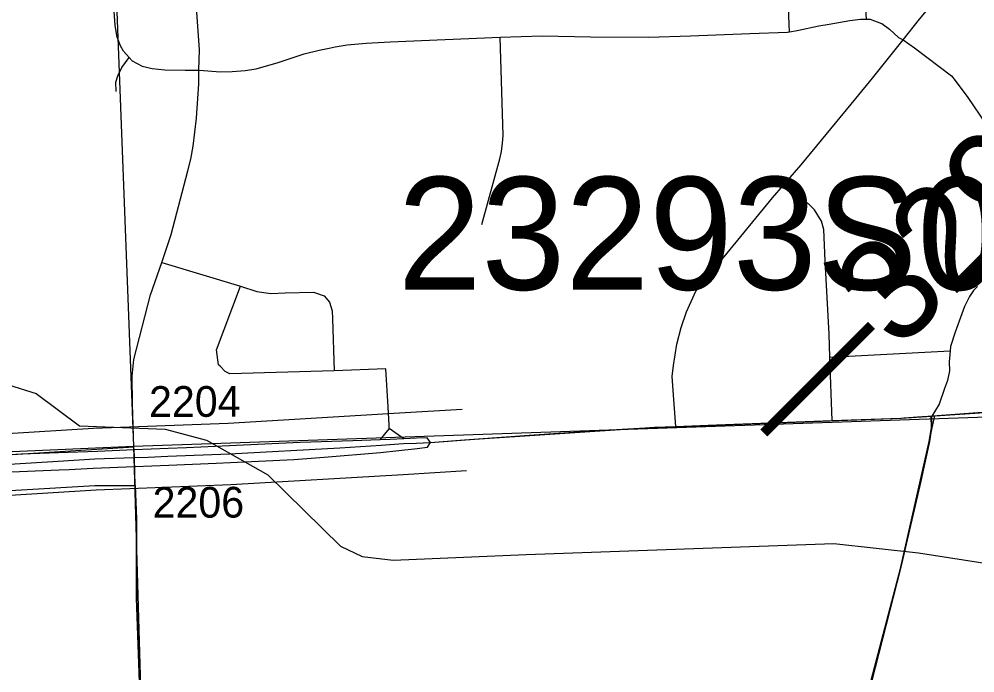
# Model space of a CAD drawing. Extents: x 128.7 to 185.5, y -21.4 to 12.6.
# Drawn here: x 167.189 to 168.122, y -9.777 to -9.139 of the extents above; entities that cross this region are included whole.
import ezdxf

# ---------------------------------------------------------------- set-up
doc = ezdxf.new("R2010")
doc.units = 0
for name, color, linetype in [('tdCoCityStreetMajor', 7, 'Continuous'), ('tdCoCityStreetMinor', 7, 'Continuous'), ('tdCoCorpBndry', 7, 'Continuous'), ('tdCoDivCarto', 7, 'Continuous'), ('tdCoHydroRiver', 7, 'Continuous'), ('tdCoPriCL', 7, 'Continuous'), ('tdCoPriDiv', 7, 'Continuous'), ('tdCoPrimary', 7, 'Continuous'), ('tdCoPriNonDiv', 7, 'Continuous'), ('tdCoPriNonDivCL', 7, 'Continuous'), ('tdCoSecRdNmbr', 7, 'Continuous'), ('tdCoSectLine', 7, 'Continuous'), ('tdCoSectLinePart', 7, 'Continuous'), ('tdCoStrucPriMaintName', 7, 'Continuous'), ('tdStHwyPriRefPost1', 7, 'Continuous')]:
    doc.layers.add(name, color=color, linetype=linetype)

msp = doc.modelspace()

# ---------------------------------------------------------------- linework, layer by layer
at = {"layer": 'tdCoCityStreetMajor'}
for points in [[(167.83035, -9.53661), (167.82827, -9.5102), (167.82679, -9.48776), (167.82802, -9.47691), (167.83123, -9.45619), (167.83542, -9.43992), (167.8406, -9.42463), (167.84972, -9.40465), (167.86378, -9.38616), (167.87759, -9.37111), (167.92469, -9.31341), (167.93529, -9.30112), (167.95256, -9.2811), (168.00607, -9.21649), (168.02235, -9.19676), (168.05208, -9.15915), (168.06797, -9.13906), (168.12, -9.07667)], [(167.30149, -9.55675), (167.3, -9.51436), (167.29977, -9.48739), (167.30125, -9.47136), (167.31777, -9.40823), (167.32854, -9.37645), (167.33775, -9.34929), (167.35402, -9.28714), (167.35698, -9.27555), (167.3592, -9.26298), (167.36265, -9.2356), (167.36463, -9.20231), (167.36493, -9.18882), (167.36537, -9.16902), (167.36265, -9.12784)], [(167.33963, -10.78763), (167.33892, -10.77605), (167.33774, -10.75017), (167.33528, -10.69625), (167.33037, -10.56346), (167.32961, -10.54286), (167.32468, -10.40526), (167.32098, -10.27949), (167.32092, -10.27747), (167.31703, -10.12857), (167.31259, -9.98578), (167.30889, -9.84102), (167.30396, -9.70391), (167.30395, -9.62681), (167.30281, -9.59425)]]:
    msp.add_lwpolyline(points, dxfattribs=at)
at = {"layer": 'tdCoCityStreetMinor'}
for p, q in [((167.32854, -9.37645), (167.40556, -9.39968)), ((167.98067, -9.46897), (168.09789, -9.4629)), ((167.98269, -9.53086), (167.98067, -9.46897)), ((167.55065, -9.53841), (167.54156, -9.54953)), ((167.5647, -9.54858), (167.55065, -9.53841))]:
    msp.add_line(p, q, dxfattribs=at)
for points in [[(167.29689, -9.17638), (167.29141, -9.17025), (167.2882, -9.16507), (167.28524, -9.15669), (167.28302, -9.1451), (167.28154, -9.12216), (167.27834, -9.04744), (167.27439, -8.93671), (167.27094, -8.82944), (167.2665, -8.70786), (167.26403, -8.61933), (167.2636, -8.56113)], [(167.94134, -9.15132), (167.94006, -9.12825), (167.93986, -9.12124), (167.94085, -9.11818), (167.94242, -9.11503), (167.9441, -9.11256), (167.94588, -9.11059), (167.94795, -9.10862), (167.95101, -9.10694), (167.95426, -9.10566), (167.95762, -9.10526), (167.9951, -9.1025), (167.99845, -9.1026), (168.00191, -9.10349), (168.00437, -9.10477), (168.00782, -9.10714), (168.01069, -9.11), (168.01276, -9.11266), (168.01424, -9.11661), (168.01483, -9.11996), (168.01592, -9.13908)], [(167.94134, -9.15132), (167.94882, -9.15004), (167.96972, -9.14563), (167.97984, -9.14383), (168.00002, -9.14023), (168.01042, -9.13913), (168.01592, -9.13908)], [(168.01592, -9.13908), (168.01998, -9.13904), (168.03092, -9.14325), (168.03143, -9.14345), (168.03894, -9.14876), (168.04746, -9.15688), (168.05208, -9.15915), (168.06304, -9.16717), (168.09929, -9.1943), (168.10278, -9.19892), (168.11532, -9.21551), (168.14984, -9.26631)], [(167.29689, -9.17638), (167.29979, -9.17962), (167.30965, -9.1848), (167.31927, -9.18727), (167.3316, -9.1885), (167.35133, -9.18899), (167.36493, -9.18882), (167.36503, -9.18883), (167.3858, -9.19037), (167.39737, -9.19014), (167.40987, -9.18915), (167.4207, -9.1876), (167.44216, -9.1812), (167.46759, -9.17303), (167.48219, -9.16917), (167.49187, -9.16725), (167.49778, -9.16608), (167.5094, -9.16398), (167.52808, -9.16233), (167.55141, -9.16124), (167.6589, -9.15676)], [(167.641, -9.33931), (167.65843, -9.2753), (167.66006, -9.26822), (167.66128, -9.25993), (167.66183, -9.25252), (167.6589, -9.15676)], [(167.6589, -9.15676), (167.6997, -9.15545), (167.74702, -9.15615), (167.80386, -9.15671), (167.84444, -9.1553), (167.90238, -9.15301), (167.93909, -9.1517), (167.94134, -9.15132)], [(167.28401, -9.20971), (167.28376, -9.20058), (167.28573, -9.19442), (167.28968, -9.18628), (167.29689, -9.17638)], [(167.98067, -9.46897), (167.97993, -9.44633), (167.97599, -9.37506), (167.97475, -9.34423), (167.97253, -9.33634), (167.96563, -9.32525), (167.95231, -9.31218), (167.93529, -9.30112)], [(167.49697, -9.48221), (167.39513, -9.48504), (167.3906, -9.48293), (167.3856, -9.47785), (167.38407, -9.4763), (167.38198, -9.4617), (167.40556, -9.39968)], [(167.40556, -9.39968), (167.42126, -9.40499), (167.43497, -9.40666), (167.44914, -9.40621), (167.47666, -9.40535), (167.48705, -9.40901), (167.49236, -9.41531), (167.49478, -9.42361), (167.49508, -9.43162), (167.49697, -9.48221)], [(168.12462, -9.39981), (168.1209, -9.40386), (168.11701, -9.40969), (168.11183, -9.41941), (168.10276, -9.44467), (168.09823, -9.45843), (168.09789, -9.4629)], [(168.09789, -9.4629), (168.09709, -9.47333), (168.09726, -9.48223), (168.09547, -9.49163), (168.09256, -9.49956), (168.08722, -9.51478), (168.07998, -9.52637)], [(167.55065, -9.53841), (167.55047, -9.53527), (167.54942, -9.51726), (167.54728, -9.4804), (167.49697, -9.48221)], [(167.30281, -9.59425), (167.30215, -9.57558), (167.30185, -9.567), (167.30159, -9.55944), (167.30149, -9.55675)]]:
    msp.add_lwpolyline(points, dxfattribs=at)
at = {"layer": 'tdCoCorpBndry'}
for points in [[(168.42396, -9.79809), (168.11447, -9.96627), (167.94731, -10.055), (167.52269, -10.27302), (167.32092, -10.27747), (167.31703, -10.12857), (167.31259, -9.98578), (167.30889, -9.84102), (167.30396, -9.70391), (167.30395, -9.62681), (167.30281, -9.59425), (167.30236, -9.58146), (167.30185, -9.567), (167.30149, -9.55675), (167.05345, -9.5724), (167.01101, -9.5744), (167.01037, -9.6328), (167.0096, -9.70292), (166.80075, -9.69803), (166.80182, -9.62996), (166.8026, -9.5806), (166.04822, -9.60408)], [(165.29739, -9.66435), (166.29502, -9.63861), (166.80182, -9.62996), (166.80075, -9.69803), (167.0096, -9.70292), (167.01037, -9.6328), (167.02478, -9.63234), (167.04879, -9.63158), (167.04844, -9.60699), (167.26335, -9.59423), (167.30281, -9.59425), (167.30395, -9.62681), (167.30396, -9.70391), (167.30889, -9.84102), (167.31259, -9.98578), (167.31703, -10.12857), (167.32092, -10.27747), (167.52269, -10.27302), (167.57954, -10.2717), (167.94085, -10.08522), (168.4423, -9.81408)]]:
    msp.add_lwpolyline(points, dxfattribs=at)
at = {"layer": 'tdCoDivCarto'}
for p, q in [((167.51513, -9.55061), (167.46359, -9.55233)), ((167.54156, -9.54953), (167.51513, -9.55061)), ((167.55136, -9.54913), (167.54156, -9.54953)), ((167.5647, -9.54858), (167.55136, -9.54913)), ((167.57707, -9.54808), (167.5647, -9.54858)), ((167.58763, -9.54765), (167.57707, -9.54808)), ((167.59084, -9.55206), (167.58763, -9.54765)), ((167.30153, -9.55945), (167.26581, -9.56097)), ((167.30159, -9.55944), (167.30153, -9.55945)), ((167.30159, -9.55944), (167.30153, -9.55945)), ((167.33475, -9.55804), (167.30159, -9.55944)), ((167.33475, -9.55804), (167.30159, -9.55944)), ((167.35286, -9.55727), (167.33475, -9.55804)), ((167.39484, -9.5554), (167.35286, -9.55727)), ((167.46359, -9.55233), (167.39484, -9.5554)), ((167.54217, -9.56195), (167.57784, -9.55792)), ((167.57784, -9.55792), (167.58804, -9.55677)), ((167.58804, -9.55677), (167.59084, -9.55206)), ((167.19133, -9.56368), (167.15878, -9.56565)), ((167.22773, -9.56235), (167.19133, -9.56368)), ((167.26581, -9.56097), (167.22773, -9.56235)), ((167.39557, -9.57168), (167.45759, -9.56886)), ((167.45759, -9.56886), (167.48718, -9.56664)), ((167.48718, -9.56664), (167.54217, -9.56195)), ((167.22838, -9.5789), (167.23835, -9.57847)), ((167.23835, -9.57847), (167.26178, -9.57724)), ((167.26178, -9.57724), (167.30215, -9.57558)), ((167.30215, -9.57558), (167.3022, -9.57558)), ((167.30215, -9.57558), (167.3022, -9.57558)), ((167.3022, -9.57558), (167.33543, -9.57421)), ((167.3022, -9.57558), (167.33543, -9.57421)), ((167.33543, -9.57421), (167.38163, -9.57231)), ((167.38163, -9.57231), (167.39557, -9.57168)), ((167.17423, -9.58119), (167.22838, -9.5789))]:
    msp.add_line(p, q, dxfattribs=at)
for points in [[(167.55136, -9.54913), (167.54156, -9.54953), (167.51513, -9.55061), (167.46359, -9.55233), (167.39484, -9.5554)], [(167.55136, -9.54913), (167.54156, -9.54953), (167.51513, -9.55061), (167.46359, -9.55233), (167.39484, -9.5554)], [(167.55136, -9.54913), (167.54156, -9.54953), (167.51513, -9.55061), (167.46359, -9.55233), (167.39484, -9.5554)], [(167.57707, -9.54808), (167.5647, -9.54858), (167.55136, -9.54913)], [(167.57707, -9.54808), (167.5647, -9.54858), (167.55136, -9.54913)], [(167.57707, -9.54808), (167.5647, -9.54858), (167.55136, -9.54913)], [(167.59084, -9.55206), (167.58763, -9.54765), (167.57707, -9.54808)], [(167.59084, -9.55206), (167.58763, -9.54765), (167.57707, -9.54808)], [(167.59084, -9.55206), (167.58763, -9.54765), (167.57707, -9.54808)], [(167.30153, -9.55945), (167.26581, -9.56097), (167.22773, -9.56235)], [(167.30153, -9.55945), (167.26581, -9.56097), (167.22773, -9.56235)], [(167.30153, -9.55945), (167.26581, -9.56097), (167.22773, -9.56235)], [(167.30159, -9.55944), (167.30153, -9.55945)], [(167.30159, -9.55944), (167.30153, -9.55945)], [(167.33475, -9.55804), (167.30159, -9.55944)], [(167.33475, -9.55804), (167.30159, -9.55944)], [(167.39484, -9.5554), (167.35286, -9.55727), (167.33475, -9.55804)], [(167.39484, -9.5554), (167.35286, -9.55727), (167.33475, -9.55804)], [(167.39484, -9.5554), (167.35286, -9.55727), (167.33475, -9.55804)], [(167.39557, -9.57168), (167.45759, -9.56886), (167.48718, -9.56664), (167.54217, -9.56195), (167.57784, -9.55792)], [(167.39557, -9.57168), (167.45759, -9.56886), (167.48718, -9.56664), (167.54217, -9.56195), (167.57784, -9.55792)], [(167.39557, -9.57168), (167.45759, -9.56886), (167.48718, -9.56664), (167.54217, -9.56195), (167.57784, -9.55792)], [(167.57784, -9.55792), (167.58804, -9.55677), (167.59084, -9.55206)], [(167.57784, -9.55792), (167.58804, -9.55677), (167.59084, -9.55206)], [(167.57784, -9.55792), (167.58804, -9.55677), (167.59084, -9.55206)], [(167.22773, -9.56235), (167.19133, -9.56368), (167.15878, -9.56565), (167.08899, -9.57058), (167.04797, -9.57333), (167.01098, -9.57581)], [(167.22773, -9.56235), (167.19133, -9.56368), (167.15878, -9.56565), (167.08899, -9.57058), (167.04797, -9.57333), (167.01098, -9.57581)], [(167.22773, -9.56235), (167.19133, -9.56368), (167.15878, -9.56565), (167.08899, -9.57058), (167.04797, -9.57333), (167.01098, -9.57581)], [(167.22838, -9.5789), (167.23835, -9.57847), (167.26178, -9.57724), (167.30215, -9.57558)], [(167.22838, -9.5789), (167.23835, -9.57847), (167.26178, -9.57724), (167.30215, -9.57558)], [(167.22838, -9.5789), (167.23835, -9.57847), (167.26178, -9.57724), (167.30215, -9.57558)], [(167.30215, -9.57558), (167.3022, -9.57558)], [(167.30215, -9.57558), (167.3022, -9.57558)], [(167.3022, -9.57558), (167.33543, -9.57421)], [(167.3022, -9.57558), (167.33543, -9.57421)], [(167.33543, -9.57421), (167.38163, -9.57231), (167.39557, -9.57168)], [(167.33543, -9.57421), (167.38163, -9.57231), (167.39557, -9.57168)], [(167.33543, -9.57421), (167.38163, -9.57231), (167.39557, -9.57168)], [(167.01082, -9.59262), (167.02824, -9.59154), (167.04821, -9.58986), (167.09853, -9.58563), (167.17423, -9.58119), (167.22838, -9.5789)], [(167.01082, -9.59262), (167.02824, -9.59154), (167.04821, -9.58986), (167.09853, -9.58563), (167.17423, -9.58119), (167.22838, -9.5789)], [(167.01082, -9.59262), (167.02824, -9.59154), (167.04821, -9.58986), (167.09853, -9.58563), (167.17423, -9.58119), (167.22838, -9.5789)]]:
    msp.add_lwpolyline(points, dxfattribs=at)
at = {"layer": 'tdCoHydroRiver'}
msp.add_lwpolyline([(166.29326, -9.24019), (166.3517, -9.24116), (166.55512, -9.27776), (166.68918, -9.31695), (166.74384, -9.34332), (166.78728, -9.36536), (166.82659, -9.40336), (166.86636, -9.45396), (166.88774, -9.47684), (166.92336, -9.50077), (167.1789, -9.49595), (167.20605, -9.5044), (167.24827, -9.53597), (167.33205, -9.53915), (167.37213, -9.55009), (167.43212, -9.58385), (167.50305, -9.65337), (167.52406, -9.66352), (167.55432, -9.667), (167.68411, -9.66162), (167.98442, -9.65077), (168.06709, -9.65997), (168.14034, -9.67114)], dxfattribs=at)
at = {"layer": 'tdCoPriCL'}
for points in [[(168.08302, -9.52614), (168.14089, -9.52222)], [(167.04771, -9.58165), (167.22764, -9.57034), (167.26335, -9.56827), (167.30147, -9.567), (167.31524, -9.56643), (167.33469, -9.56547), (167.39481, -9.56321), (167.5024, -9.55749), (167.54274, -9.5547), (167.55119, -9.55411), (167.56446, -9.55334), (167.57689, -9.55286), (167.59057, -9.55205), (167.62395, -9.5496), (167.63757, -9.5486), (167.67056, -9.54631), (167.68713, -9.54515), (167.75002, -9.54096), (167.80033, -9.53775), (167.80955, -9.5374), (167.82997, -9.53661), (167.8701, -9.53507), (167.92215, -9.53307), (167.97013, -9.53131), (167.98231, -9.53086), (168.04989, -9.52838), (168.05286, -9.52818), (168.07063, -9.52698), (168.08302, -9.52614)], [(167.99874, -9.8685), (168.03179, -9.74372), (168.04954, -9.67516), (168.06326, -9.61575), (168.06638, -9.60225), (168.06921, -9.59002), (168.07198, -9.578), (168.07514, -9.56316), (168.07765, -9.55137), (168.08302, -9.52614)]]:
    msp.add_lwpolyline(points, dxfattribs=at)
at = {"layer": 'tdCoPriDiv'}
for points in [[(162.33274, -9.70614), (162.44983, -9.70236), (162.84224, -9.68847), (163.51069, -9.66599), (164.21506, -9.64291), (164.75206, -9.63118), (165.29494, -9.61146), (165.98818, -9.59132), (166.26744, -9.58336), (166.79158, -9.5648), (167.046, -9.5517), (167.26212, -9.53829), (167.39345, -9.53324), (167.56067, -9.52338), (167.62176, -9.51968)], [(162.33576, -9.76608), (162.45232, -9.76231), (162.84455, -9.74842), (163.51248, -9.72596), (164.21679, -9.70288), (164.7537, -9.69116), (165.29697, -9.67142), (165.99004, -9.65129), (166.26931, -9.64333), (166.79418, -9.62474), (167.04942, -9.61161), (167.26458, -9.59825), (167.39617, -9.59318), (167.56411, -9.58329), (167.62614, -9.57952)]]:
    msp.add_lwpolyline(points, dxfattribs=at)
at = {"layer": 'tdCoPrimary'}
for p, q in [((167.9965, -9.53035), (168.00311, -9.53011)), ((167.9965, -9.53035), (168.00311, -9.53011)), ((168.07998, -9.52637), (168.0834, -9.52614)), ((168.07998, -9.52637), (168.0834, -9.52614)), ((167.87048, -9.53507), (167.87699, -9.53482)), ((167.87048, -9.53507), (167.87699, -9.53482)), ((167.30159, -9.55944), (167.30153, -9.55945)), ((167.30159, -9.55944), (167.30153, -9.55945)), ((167.33475, -9.55804), (167.30159, -9.55944)), ((167.33475, -9.55804), (167.30159, -9.55944)), ((167.30215, -9.57558), (167.3022, -9.57558)), ((167.30215, -9.57558), (167.3022, -9.57558)), ((167.3022, -9.57558), (167.33543, -9.57421)), ((167.3022, -9.57558), (167.33543, -9.57421)), ((168.06676, -9.60225), (168.06959, -9.59002)), ((168.06676, -9.60225), (168.06959, -9.59002))]:
    msp.add_line(p, q, dxfattribs=at)
for points in [[(168.0834, -9.52614), (168.14127, -9.52222), (168.30206, -9.50989), (168.32455, -9.50756), (168.3568, -9.50421), (168.41155, -9.50027), (168.45125, -9.49682), (168.50255, -9.48966), (168.56149, -9.48424), (168.57883, -9.48274)], [(168.0834, -9.52614), (168.14127, -9.52222), (168.30206, -9.50989), (168.32455, -9.50756), (168.3568, -9.50421), (168.41155, -9.50027), (168.45125, -9.49682), (168.50255, -9.48966), (168.56149, -9.48424), (168.57883, -9.48274)], [(168.07998, -9.52637), (168.0834, -9.52614), (168.14127, -9.52222)], [(167.59084, -9.55206), (167.63794, -9.5486), (167.68751, -9.54515), (167.7504, -9.54096), (167.77497, -9.53939), (167.80071, -9.53775), (167.83035, -9.53661), (167.87048, -9.53507), (167.87699, -9.53482), (167.92253, -9.53307), (167.98269, -9.53086), (167.9965, -9.53035), (168.00311, -9.53011), (168.05027, -9.52838), (168.07998, -9.52637)], [(167.87699, -9.53482), (167.92253, -9.53307), (167.98269, -9.53086), (167.9965, -9.53035)], [(167.87699, -9.53482), (167.92253, -9.53307), (167.98269, -9.53086), (167.9965, -9.53035)], [(168.00311, -9.53011), (168.05027, -9.52838), (168.07998, -9.52637)], [(168.00311, -9.53011), (168.05027, -9.52838), (168.07998, -9.52637)], [(168.02156, -9.78589), (168.03216, -9.74372), (168.04992, -9.67516), (168.06959, -9.59002), (168.07236, -9.578), (168.07719, -9.55534), (168.07803, -9.55137), (168.08025, -9.5378), (168.07998, -9.52637)], [(168.06959, -9.59002), (168.07236, -9.578), (168.07803, -9.55137), (168.08025, -9.5378), (168.07998, -9.52637)], [(168.06959, -9.59002), (168.07236, -9.578), (168.07803, -9.55137), (168.08025, -9.5378), (168.07998, -9.52637)], [(167.59084, -9.55206), (167.63794, -9.5486), (167.68751, -9.54515), (167.7504, -9.54096), (167.77497, -9.53939)], [(167.59084, -9.55206), (167.63794, -9.5486), (167.68751, -9.54515), (167.7504, -9.54096), (167.77497, -9.53939)], [(167.77497, -9.53939), (167.80071, -9.53775), (167.83035, -9.53661), (167.87048, -9.53507)], [(167.77497, -9.53939), (167.80071, -9.53775), (167.83035, -9.53661), (167.87048, -9.53507)], [(167.59084, -9.55206), (167.58763, -9.54765), (167.57707, -9.54808), (167.5647, -9.54858), (167.55136, -9.54913), (167.54156, -9.54953), (167.51513, -9.55061), (167.46359, -9.55233), (167.39484, -9.5554), (167.35286, -9.55727), (167.33475, -9.55804), (167.30159, -9.55944), (167.30153, -9.55945), (167.26581, -9.56097), (167.22773, -9.56235), (167.19133, -9.56368), (167.15878, -9.56565)], [(167.55136, -9.54913), (167.54156, -9.54953), (167.51513, -9.55061), (167.46359, -9.55233), (167.39484, -9.5554)], [(167.55136, -9.54913), (167.54156, -9.54953), (167.51513, -9.55061), (167.46359, -9.55233), (167.39484, -9.5554)], [(167.57707, -9.54808), (167.5647, -9.54858), (167.55136, -9.54913)], [(167.57707, -9.54808), (167.5647, -9.54858), (167.55136, -9.54913)], [(167.59084, -9.55206), (167.58763, -9.54765), (167.57707, -9.54808)], [(167.59084, -9.55206), (167.58763, -9.54765), (167.57707, -9.54808)], [(167.17423, -9.58119), (167.22838, -9.5789), (167.23835, -9.57847), (167.26178, -9.57724), (167.30215, -9.57558), (167.3022, -9.57558), (167.33543, -9.57421), (167.38163, -9.57231), (167.39557, -9.57168), (167.45759, -9.56886), (167.48718, -9.56664), (167.54217, -9.56195), (167.57784, -9.55792), (167.58804, -9.55677), (167.59084, -9.55206)], [(167.30153, -9.55945), (167.26581, -9.56097), (167.22773, -9.56235)], [(167.30153, -9.55945), (167.26581, -9.56097), (167.22773, -9.56235)], [(167.39484, -9.5554), (167.35286, -9.55727), (167.33475, -9.55804)], [(167.39484, -9.5554), (167.35286, -9.55727), (167.33475, -9.55804)], [(167.39557, -9.57168), (167.45759, -9.56886), (167.48718, -9.56664), (167.54217, -9.56195), (167.57784, -9.55792)], [(167.39557, -9.57168), (167.45759, -9.56886), (167.48718, -9.56664), (167.54217, -9.56195), (167.57784, -9.55792)], [(167.57784, -9.55792), (167.58804, -9.55677), (167.59084, -9.55206)], [(167.57784, -9.55792), (167.58804, -9.55677), (167.59084, -9.55206)], [(167.22773, -9.56235), (167.19133, -9.56368), (167.15878, -9.56565), (167.08899, -9.57058), (167.04797, -9.57333), (167.01098, -9.57581)], [(167.22773, -9.56235), (167.19133, -9.56368), (167.15878, -9.56565), (167.08899, -9.57058), (167.04797, -9.57333), (167.01098, -9.57581)], [(167.22838, -9.5789), (167.23835, -9.57847), (167.26178, -9.57724), (167.30215, -9.57558)], [(167.22838, -9.5789), (167.23835, -9.57847), (167.26178, -9.57724), (167.30215, -9.57558)], [(167.33543, -9.57421), (167.38163, -9.57231), (167.39557, -9.57168)], [(167.33543, -9.57421), (167.38163, -9.57231), (167.39557, -9.57168)], [(167.01082, -9.59262), (167.02824, -9.59154), (167.04821, -9.58986), (167.09853, -9.58563), (167.17423, -9.58119), (167.22838, -9.5789)], [(167.01082, -9.59262), (167.02824, -9.59154), (167.04821, -9.58986), (167.09853, -9.58563), (167.17423, -9.58119), (167.22838, -9.5789)], [(167.94731, -10.05501), (167.95154, -10.03555), (167.95226, -10.03225), (167.9641, -9.99033), (167.97495, -9.94914), (167.99912, -9.8685), (168.02156, -9.78589), (168.03216, -9.74372), (168.04992, -9.67516), (168.06676, -9.60225)], [(167.94731, -10.05501), (167.95154, -10.03555), (167.95226, -10.03225), (167.9641, -9.99033), (167.97495, -9.94914), (167.99912, -9.8685), (168.02156, -9.78589), (168.03216, -9.74372), (168.04992, -9.67516), (168.06676, -9.60225)]]:
    msp.add_lwpolyline(points, dxfattribs=at)
at = {"layer": 'tdCoPriNonDiv'}
for points in [[(167.62395, -9.5496), (167.80033, -9.53775), (168.04989, -9.52838), (168.30168, -9.50989), (168.45087, -9.49682), (168.50217, -9.48966), (168.62103, -9.47906), (168.7145, -9.4724), (168.83164, -9.46155), (168.90784, -9.44873), (168.95568, -9.4364), (169.03089, -9.411), (169.09896, -9.38066), (169.15173, -9.35156), (169.21536, -9.30964), (169.26172, -9.27586), (169.2935, -9.25482)], [(167.91095, -10.2542), (167.92898, -10.14329), (167.95124, -10.03523), (167.99874, -9.8685), (168.04954, -9.67516), (168.07765, -9.55137), (168.07987, -9.5378), (168.0796, -9.52637)]]:
    msp.add_lwpolyline(points, dxfattribs=at)
at = {"layer": 'tdCoPriNonDivCL'}
for points in [[(168.0796, -9.52637), (168.08302, -9.52614), (168.14089, -9.52222)], [(168.0796, -9.52637), (168.08302, -9.52614), (168.14089, -9.52222)], [(167.59046, -9.55206), (167.63757, -9.5486), (167.68713, -9.54515), (167.75002, -9.54096), (167.80033, -9.53775), (167.82997, -9.53661), (167.87011, -9.53507), (167.92215, -9.53307), (167.98231, -9.53086), (168.04989, -9.52838), (168.0796, -9.52637)], [(167.59046, -9.55206), (167.63757, -9.5486), (167.68713, -9.54515), (167.75002, -9.54096), (167.80033, -9.53775), (167.82997, -9.53661), (167.87011, -9.53507), (167.92215, -9.53307), (167.98231, -9.53086), (168.04989, -9.52838), (168.0796, -9.52637)], [(167.91166, -10.25499), (167.91095, -10.2542), (167.91785, -10.20488), (167.92254, -10.17898), (167.93166, -10.12843), (167.94047, -10.08522), (167.94227, -10.07639), (167.94693, -10.05501), (167.95117, -10.03555), (167.95189, -10.03225), (167.96372, -9.99033), (167.97457, -9.94914), (167.99874, -9.8685), (168.02118, -9.78589), (168.03179, -9.74372), (168.04954, -9.67516), (168.06638, -9.60225), (168.06921, -9.59002), (168.07198, -9.578), (168.07765, -9.55137), (168.07987, -9.5378), (168.0796, -9.52637)], [(167.91166, -10.25499), (167.91095, -10.2542), (167.91785, -10.20488), (167.92254, -10.17898), (167.93166, -10.12843), (167.94047, -10.08522), (167.94227, -10.07639), (167.94693, -10.05501), (167.95117, -10.03555), (167.95189, -10.03225), (167.96372, -9.99033), (167.97457, -9.94914), (167.99874, -9.8685), (168.02118, -9.78589), (168.03179, -9.74372), (168.04954, -9.67516), (168.06638, -9.60225), (168.06921, -9.59002), (168.07198, -9.578), (168.07765, -9.55137), (168.07987, -9.5378), (168.0796, -9.52637)]]:
    msp.add_lwpolyline(points, dxfattribs=at)
at = {"layer": 'tdCoSectLine'}
for points in [[(167.26294, -8.56308), (167.30108, -9.55575)], [(167.30108, -9.55575), (168.29499, -9.52158)], [(166.29545, -9.59993), (167.30108, -9.55575)], [(167.30108, -9.55575), (167.33023, -10.56391)]]:
    msp.add_lwpolyline(points, dxfattribs=at)
at = {"layer": 'tdCoSectLinePart'}
msp.add_lwpolyline([(167.30111, -9.55675), (167.30219, -9.59425)], dxfattribs=at)

# ---------------------------------------------------------------- texts
at = {"layer": 'tdCoSecRdNmbr'}
for s, p in [('2204', (167.31625, -9.52727)), ('2206', (167.31976, -9.62566))]:
    msp.add_text(s, height=0.03, rotation=0.12433, dxfattribs=at).set_placement(p)
at = {"layer": 'tdCoStrucPriMaintName'}
msp.add_text('23293S030', height=0.11, dxfattribs=at).set_placement((167.55876, -9.40309))
msp.add_text('23293S030', height=0.11, dxfattribs=at).set_placement((167.55876, -9.40309))
msp.add_text('23293S030', height=0.11, dxfattribs=at).set_placement((167.55876, -9.40309))
at = {"layer": 'tdStHwyPriRefPost1'}
msp.add_text('‒‒329', height=0.1, rotation=45, dxfattribs=at).set_placement((167.94222, -9.56901))

doc.saveas('drawing.dxf')
